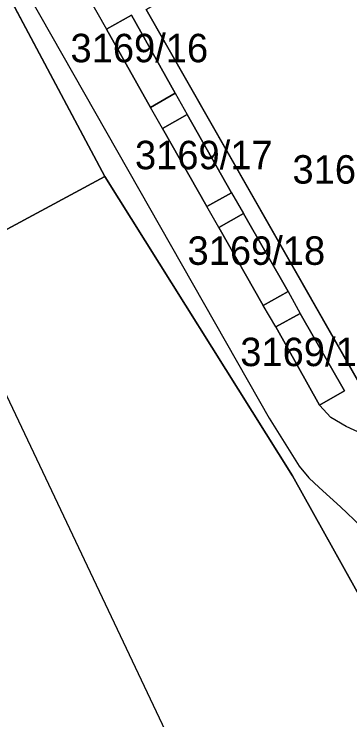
# Model space of a CAD drawing. Extents: x -264070 to -262271, y -1238894 to -1238141.
# Drawn here: x -263023.97 to -263000.4, y -1238565.33 to -1238515.71 of the extents above; entities that cross this region are included whole.
import ezdxf

# ---------------------------------------------------------------- set-up
doc = ezdxf.new("R2010")
doc.units = 0
for name, color, linetype in [('body_kn', 7, 'Continuous'), ('kladpar_druhypozemkov', 7, 'Continuous'), ('kladpar_hranice', 7, 'Continuous'), ('kladpar_parcelnecisla', 7, 'Continuous'), ('kladpar_plochy', 7, 'Continuous'), ('zappar_hrandruhpozemk', 7, 'Continuous')]:
    doc.layers.add(name, color=color, linetype=linetype)

msp = doc.modelspace()

# ---------------------------------------------------------------- linework, layer by layer
at = {"layer": 'body_kn'}
for p, q in [((-263015.73, -1238515.78), (-263015.73, -1238515.78)), ((-263017.48, -1238516.78), (-263017.48, -1238516.78)), ((-263012.66, -1238521.28), (-263012.66, -1238521.28)), ((-263012.66, -1238521.28), (-263012.66, -1238521.28)), ((-263014.4, -1238522.27), (-263014.4, -1238522.27)), ((-263014.4, -1238522.27), (-263014.4, -1238522.27)), ((-263011.81, -1238522.77), (-263011.81, -1238522.77)), ((-263013.55, -1238523.75), (-263013.55, -1238523.75)), ((-263013.55, -1238523.75), (-263013.55, -1238523.75)), ((-263017.61, -1238527.12), (-263017.61, -1238527.12)), ((-263008.7, -1238528.27), (-263008.7, -1238528.27)), ((-263008.7, -1238528.27), (-263008.7, -1238528.27)), ((-263010.43, -1238529.23), (-263010.43, -1238529.23)), ((-263010.43, -1238529.23), (-263010.43, -1238529.23)), ((-263007.86, -1238529.73), (-263007.86, -1238529.73)), ((-263009.59, -1238530.72), (-263009.59, -1238530.72)), ((-263009.59, -1238530.72), (-263009.59, -1238530.72)), ((-263004.74, -1238535.22), (-263004.74, -1238535.22)), ((-263004.74, -1238535.22), (-263004.74, -1238535.22)), ((-263006.48, -1238536.19), (-263006.48, -1238536.19)), ((-263006.48, -1238536.19), (-263006.48, -1238536.19)), ((-263003.88, -1238536.75), (-263003.88, -1238536.75)), ((-263005.6, -1238537.69), (-263005.6, -1238537.69)), ((-263005.6, -1238537.69), (-263005.6, -1238537.69)), ((-263000.77, -1238542.2), (-263000.77, -1238542.2)), ((-263002.52, -1238543.2), (-263002.52, -1238543.2)), ((-263002.52, -1238543.2), (-263002.52, -1238543.2)), ((-263006.06, -1238544.12), (-263006.06, -1238544.12)), ((-263001.73, -1238544.08), (-263001.73, -1238544.08)), ((-263000.67, -1238544.7), (-263000.67, -1238544.7)), ((-263003.95, -1238547.5), (-263003.95, -1238547.5)), ((-263004.42, -1238548.18), (-263004.42, -1238548.18)), ((-263003.27, -1238548.32), (-263003.27, -1238548.32)), ((-263002.56, -1238549), (-263002.56, -1238549)), ((-263001.05, -1238550.35), (-263001.05, -1238550.35))]:
    msp.add_line(p, q, dxfattribs=at)
at = {"layer": 'kladpar_druhypozemkov'}
for p, q in [((-263015.99, -1238517.8), (-263015.99, -1238517.8)), ((-263011.64, -1238524.7), (-263011.64, -1238524.7)), ((-263007.75, -1238532.01), (-263007.75, -1238532.01)), ((-263003.73, -1238539.11), (-263003.73, -1238539.11))]:
    msp.add_line(p, q, dxfattribs=at)
at = {"layer": 'kladpar_hranice'}
for points in [[(-263014.71, -1238515.38), (-263011.15, -1238513.36), (-263012.23, -1238511.46), (-263013.34, -1238509.49), (-263006.17, -1238505.35), (-263005.86, -1238505.89), (-263005, -1238507.42), (-263003.93, -1238509.31), (-263001.94, -1238508.22), (-262985.84, -1238536.62), (-262998.62, -1238543.63), (-263014.71, -1238515.38)], [(-263014.71, -1238515.38), (-262998.62, -1238543.63), (-262985.84, -1238536.62), (-263001.94, -1238508.22)], [(-263034.75, -1238515.65), (-263026.65, -1238510.12), (-263017.61, -1238527.12), (-263028.95, -1238533.25), (-263054.34, -1238545.86), (-263056.86, -1238547.07), (-263065, -1238530.32), (-263034.75, -1238515.65)], [(-262986.39, -1238553.32), (-262988.56, -1238554.22), (-262988.28, -1238554.83), (-262994.83, -1238557.46), (-262993.62, -1238560.2), (-262996.97, -1238561.58), (-263004.42, -1238548.18), (-263017.61, -1238527.12), (-263026.65, -1238510.12)], [(-263014.4, -1238522.27), (-263017.48, -1238516.78), (-263015.73, -1238515.78), (-263012.66, -1238521.28), (-263014.4, -1238522.27)], [(-263017.48, -1238516.78), (-263014.4, -1238522.27), (-263012.66, -1238521.28), (-263015.73, -1238515.78), (-263017.48, -1238516.78)], [(-263010.43, -1238529.23), (-263013.55, -1238523.75), (-263011.81, -1238522.77), (-263008.7, -1238528.27), (-263010.43, -1238529.23)], [(-263013.55, -1238523.75), (-263010.43, -1238529.23), (-263008.7, -1238528.27), (-263011.81, -1238522.77), (-263013.55, -1238523.75)], [(-263065.7, -1238550.9), (-263056.86, -1238547.07), (-263054.34, -1238545.86), (-263028.95, -1238533.25), (-263017.61, -1238527.12), (-263004.42, -1238548.18), (-262996.97, -1238561.58), (-262994.61, -1238566.47), (-262992.31, -1238570.76), (-263007.62, -1238578.23), (-263023.4, -1238585.7), (-263039.44, -1238593.26), (-263060.96, -1238604.1), (-263078.37, -1238612.51), (-263081.2, -1238606.5), (-263095.23, -1238576.97), (-263101.57, -1238563.43), (-263095.51, -1238560.38), (-263093.44, -1238564.6), (-263087.21, -1238561.28), (-263083.52, -1238559.32), (-263065.7, -1238550.9)], [(-263006.48, -1238536.19), (-263009.59, -1238530.72), (-263007.86, -1238529.73), (-263004.74, -1238535.22), (-263006.48, -1238536.19)], [(-263009.59, -1238530.72), (-263006.48, -1238536.19), (-263004.74, -1238535.22), (-263007.86, -1238529.73), (-263009.59, -1238530.72)], [(-263002.52, -1238543.2), (-263005.6, -1238537.69), (-263003.88, -1238536.75), (-263000.77, -1238542.2), (-263002.52, -1238543.2)], [(-263005.6, -1238537.69), (-263002.52, -1238543.2), (-263000.77, -1238542.2), (-263003.88, -1238536.75), (-263005.6, -1238537.69)]]:
    msp.add_lwpolyline(points, dxfattribs=at)
at = {"layer": 'kladpar_plochy'}
for p, q in [((-263017.61, -1238527.12), (-263026.65, -1238510.12)), ((-263014.71, -1238515.38), (-262998.62, -1238543.63)), ((-263015.73, -1238515.78), (-263017.48, -1238516.78)), ((-263012.66, -1238521.28), (-263015.73, -1238515.78)), ((-263017.48, -1238516.78), (-263014.4, -1238522.27)), ((-263014.4, -1238522.27), (-263012.66, -1238521.28)), ((-263011.81, -1238522.77), (-263013.55, -1238523.75)), ((-263008.7, -1238528.27), (-263011.81, -1238522.77)), ((-263013.55, -1238523.75), (-263010.43, -1238529.23)), ((-263004.42, -1238548.18), (-263017.61, -1238527.12)), ((-263010.43, -1238529.23), (-263008.7, -1238528.27)), ((-263007.86, -1238529.73), (-263009.59, -1238530.72)), ((-263004.74, -1238535.22), (-263007.86, -1238529.73)), ((-263009.59, -1238530.72), (-263006.48, -1238536.19)), ((-263006.48, -1238536.19), (-263004.74, -1238535.22)), ((-263003.88, -1238536.75), (-263005.6, -1238537.69)), ((-263000.77, -1238542.2), (-263003.88, -1238536.75)), ((-263005.6, -1238537.69), (-263002.52, -1238543.2)), ((-263002.52, -1238543.2), (-263000.77, -1238542.2)), ((-262996.97, -1238561.58), (-263004.42, -1238548.18))]:
    msp.add_line(p, q, dxfattribs=at)
for points in [[(-263014.71, -1238515.38), (-263011.15, -1238513.36), (-263012.23, -1238511.46), (-263013.34, -1238509.49), (-263006.17, -1238505.35), (-263005.86, -1238505.89), (-263005, -1238507.42), (-263003.93, -1238509.31), (-263001.94, -1238508.22), (-262985.84, -1238536.62), (-262998.62, -1238543.63)], [(-263034.75, -1238515.65), (-263026.65, -1238510.12), (-263017.61, -1238527.12), (-263028.95, -1238533.25), (-263054.34, -1238545.86), (-263056.86, -1238547.07), (-263065, -1238530.32)], [(-263014.4, -1238522.27), (-263017.48, -1238516.78), (-263015.73, -1238515.78), (-263012.66, -1238521.28)], [(-263010.43, -1238529.23), (-263013.55, -1238523.75), (-263011.81, -1238522.77), (-263008.7, -1238528.27)], [(-263065.7, -1238550.9), (-263056.86, -1238547.07), (-263054.34, -1238545.86), (-263028.95, -1238533.25), (-263017.61, -1238527.12), (-263004.42, -1238548.18), (-262996.97, -1238561.58), (-262994.61, -1238566.47), (-262992.31, -1238570.76), (-263007.62, -1238578.23), (-263023.4, -1238585.7), (-263039.44, -1238593.26), (-263060.96, -1238604.1), (-263078.37, -1238612.51), (-263081.2, -1238606.5), (-263095.23, -1238576.97), (-263101.57, -1238563.43), (-263095.51, -1238560.38), (-263093.44, -1238564.6), (-263087.21, -1238561.28), (-263083.52, -1238559.32)], [(-263006.48, -1238536.19), (-263009.59, -1238530.72), (-263007.86, -1238529.73), (-263004.74, -1238535.22)], [(-263002.52, -1238543.2), (-263005.6, -1238537.69), (-263003.88, -1238536.75), (-263000.77, -1238542.2)]]:
    msp.add_lwpolyline(points, close=True, dxfattribs=at)
at = {"layer": 'zappar_hrandruhpozemk'}
for p, q in [((-263021.13, -1238510.3), (-263017.48, -1238516.78)), ((-263023.8, -1238512.89), (-263006.06, -1238544.12)), ((-263012.66, -1238521.28), (-263011.81, -1238522.77)), ((-263013.55, -1238523.75), (-263014.4, -1238522.27)), ((-263008.7, -1238528.27), (-263007.86, -1238529.73)), ((-263009.59, -1238530.72), (-263010.43, -1238529.23)), ((-263004.74, -1238535.22), (-263003.88, -1238536.75)), ((-263005.6, -1238537.69), (-263006.48, -1238536.19)), ((-263025.75, -1238539.93), (-263009.89, -1238573.41))]:
    msp.add_line(p, q, dxfattribs=at)
for points in [[(-262997.02, -1238545.19), (-262998.35, -1238545.41), (-262999.53, -1238545.22), (-263000.67, -1238544.7), (-263001.73, -1238544.08), (-263002.52, -1238543.2)], [(-263006.06, -1238544.12), (-263003.95, -1238547.5), (-263003.27, -1238548.32), (-263002.56, -1238549), (-263001.05, -1238550.35), (-262999.63, -1238551.71), (-262999.18, -1238552.48)]]:
    msp.add_lwpolyline(points, dxfattribs=at)

# ---------------------------------------------------------------- texts
at = {"layer": 'kladpar_parcelnecisla'}
for s, p in [('3169/16', (-263020.014, -1238519.1)), ('3169/17', (-263015.487, -1238526.62)), ('3169/2', (-263004.43, -1238527.63)), ('3169/18', (-263011.798, -1238533.34)), ('3169/19', (-263008.094, -1238540.46))]:
    msp.add_text(s, height=2, dxfattribs=at).set_placement(p)

doc.saveas('drawing.dxf')
